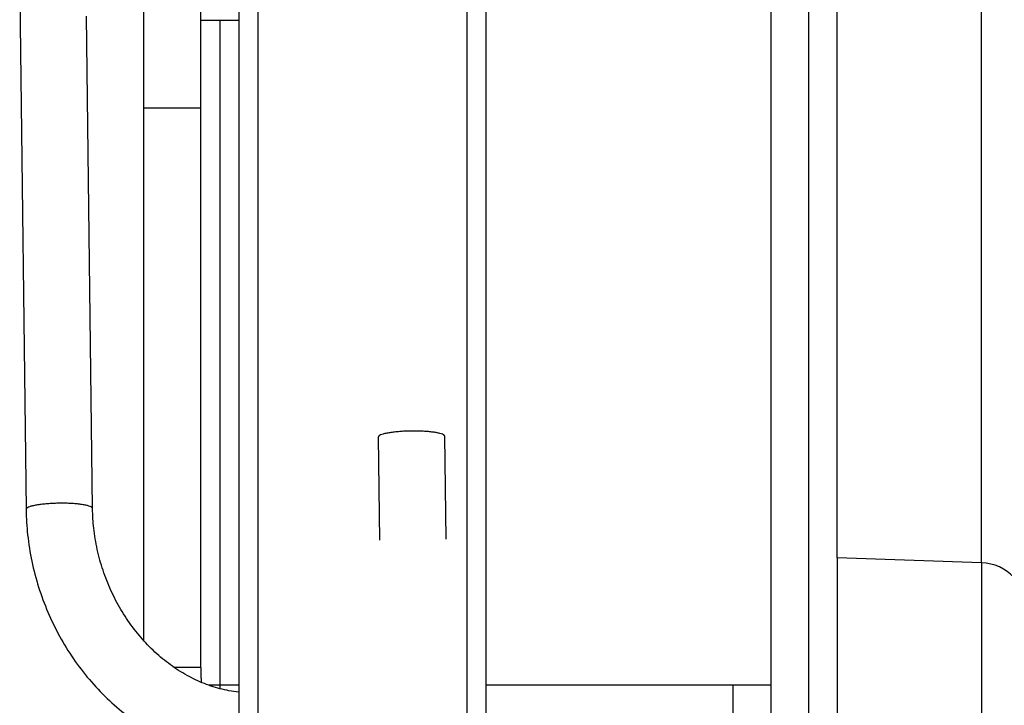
# Model space of a CAD drawing. Header units: inches. Extents: x 0 to 77643, y -44170 to 0.
# Tile 328 of 546: x 76118.79 to 76123.98, y -39566.07 to -39562.46. Entities that reach past the tile are written whole.
import ezdxf

# ---------------------------------------------------------------- set-up
doc = ezdxf.new("R2010")
doc.units = ezdxf.units.IN
doc.header["$MEASUREMENT"] = 0
doc.layers.get('0').update_dxf_attribs({"lineweight": 0})
doc.layers.add('FAKRO LOFT LADDERS', color=7, linetype='Continuous')

# ---------------------------------------------------------------- blocks, each defined once
blk = doc.blocks.new('A$C6AF374F8')
at = {"layer": 'FAKRO LOFT LADDERS', "color": 7, "linetype": 'Continuous'}
for p, q in [((155.5, 2183.486), (155.5, 2049.167)), ((157.5, 2049.167), (157.5, 2183.486)), ((139.5, 2135.235), (139.5, 2005.465)), ((140.5, 2134.336), (140.5, 2004.567)), ((159, 2080.874), (159, 2118.975)), ((166.587, 2080.609), (166.587, 2119.133)), ((115.968, 2110.513), (116.304, 2083.42)), ((125.5, 2104.526), (125.5, 2110.512)), ((127.5, 2110.348), (127.5, 2004.567)), ((122.5, 2104.526), (122.5, 2110.187)), ((128.5, 2110.288), (128.5, 2005.465)), ((119.804, 2083.463), (119.483, 2109.373)), ((125.5, 2109.167), (127.5, 2109.167)), ((126.5, 2109.167), (126.5, 2074.167)), ((125.5, 2104.526), (122.5, 2104.526)), ((122.5, 2076.507), (122.5, 2104.526)), ((125.5, 2075.098), (125.5, 2104.526)), ((134.842, 2087.221), (134.909, 2081.802)), ((138.409, 2081.845), (138.342, 2087.264)), ((159, 2080.874), (159, 2072.417)), ((166.587, 2080.609), (159, 2080.874)), ((166.587, 2080.609), (166.587, 2072.312)), ((125.5, 2075.098), (124.105, 2075.098)), ((126.5, 2074.167), (125.913, 2074.167)), ((126.359, 2074.165), (125.919, 2074.165)), ((127.5, 2074.167), (126.5, 2074.167)), ((126.5, 2074.167), (126.5, 2073.985)), ((153.5, 2074.167), (140.5, 2074.167)), ((155.5, 2074.167), (153.5, 2074.167)), ((153.5, 2074.167), (153.5, 2072.167))]:
    blk.add_line(p, q, dxfattribs=at)
for centre, radius, start, end in [((166.5, 2078.111), 2.5, 0, 88), ((126.5, 2069.167), 5, 90, 95.8682)]:
    blk.add_arc(centre, radius, start, end, dxfattribs=at)
for points, weights in [([(138.342, 2087.264), (138.338, 2087.563), (136.588, 2087.541), (134.839, 2087.52), (134.842, 2087.221)], [1, 0.707106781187, 1, 0.707106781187, 1]), ([(119.804, 2083.463), (119.8, 2083.763), (118.05, 2083.741), (116.3, 2083.719), (116.304, 2083.42)], [1, 0.707108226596, 1, 0.707108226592, 1])]:
    blk.add_rational_spline(points, weights, degree=2, knots=[0, 0, 0, 0.5, 0.5, 1, 1, 1], dxfattribs=at)
for points, knots in [([(116.304, 2083.42), (116.311, 2082.928), (116.364, 2082.088), (116.585, 2080.67), (116.942, 2079.33), (117.431, 2077.996), (118.046, 2076.739), (118.778, 2075.547), (119.62, 2074.449), (120.559, 2073.452), (121.585, 2072.573), (122.685, 2071.821), (123.844, 2071.207), (125.046, 2070.738), (126.27, 2070.423), (127.093, 2070.314), (127.5, 2070.285)], [0, 0, 0, 0, 0.034945, 0.0711267, 0.107315, 0.1435048, 0.1796906, 0.2158655, 0.2520191, 0.288137, 0.3241998, 0.3601842, 0.3960657, 0.4318221, 0.4674393, 0.5022539, 0.5022539, 0.5022539, 0.5022539]), ([(127.5, 2073.799), (127.328, 2073.818), (126.84, 2073.89), (126.037, 2074.1), (125.111, 2074.483), (124.219, 2074.995), (123.377, 2075.627), (122.598, 2076.371), (121.893, 2077.214), (121.275, 2078.147), (120.753, 2079.144), (120.338, 2080.212), (120.035, 2081.292), (119.852, 2082.42), (119.808, 2083.084), (119.804, 2083.463)], [0.5038999, 0.5038999, 0.5038999, 0.5038999, 0.5260804, 0.5666689, 0.6069052, 0.6468666, 0.6866323, 0.7262692, 0.7658272, 0.8053407, 0.8448307, 0.8843098, 0.9237854, 0.9632636, 1, 1, 1, 1])]:
    blk.add_open_spline(points, degree=3, knots=knots, dxfattribs=at)
blk.add_rational_spline([(125.5, 2075.098), (125.5, 2074.704), (125.522, 2074.319)], [1, 0.994457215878, 1], degree=2, dxfattribs=at)

msp = doc.modelspace()

# ---------------------------------------------------------------- block references
at = {"xscale": 0.1, "yscale": 0.1, "zscale": 0.1}
msp.add_blockref('A$C6AF374F8', (76107.1973, -39773.38402), dxfattribs=at)

doc.saveas('drawing.dxf')
